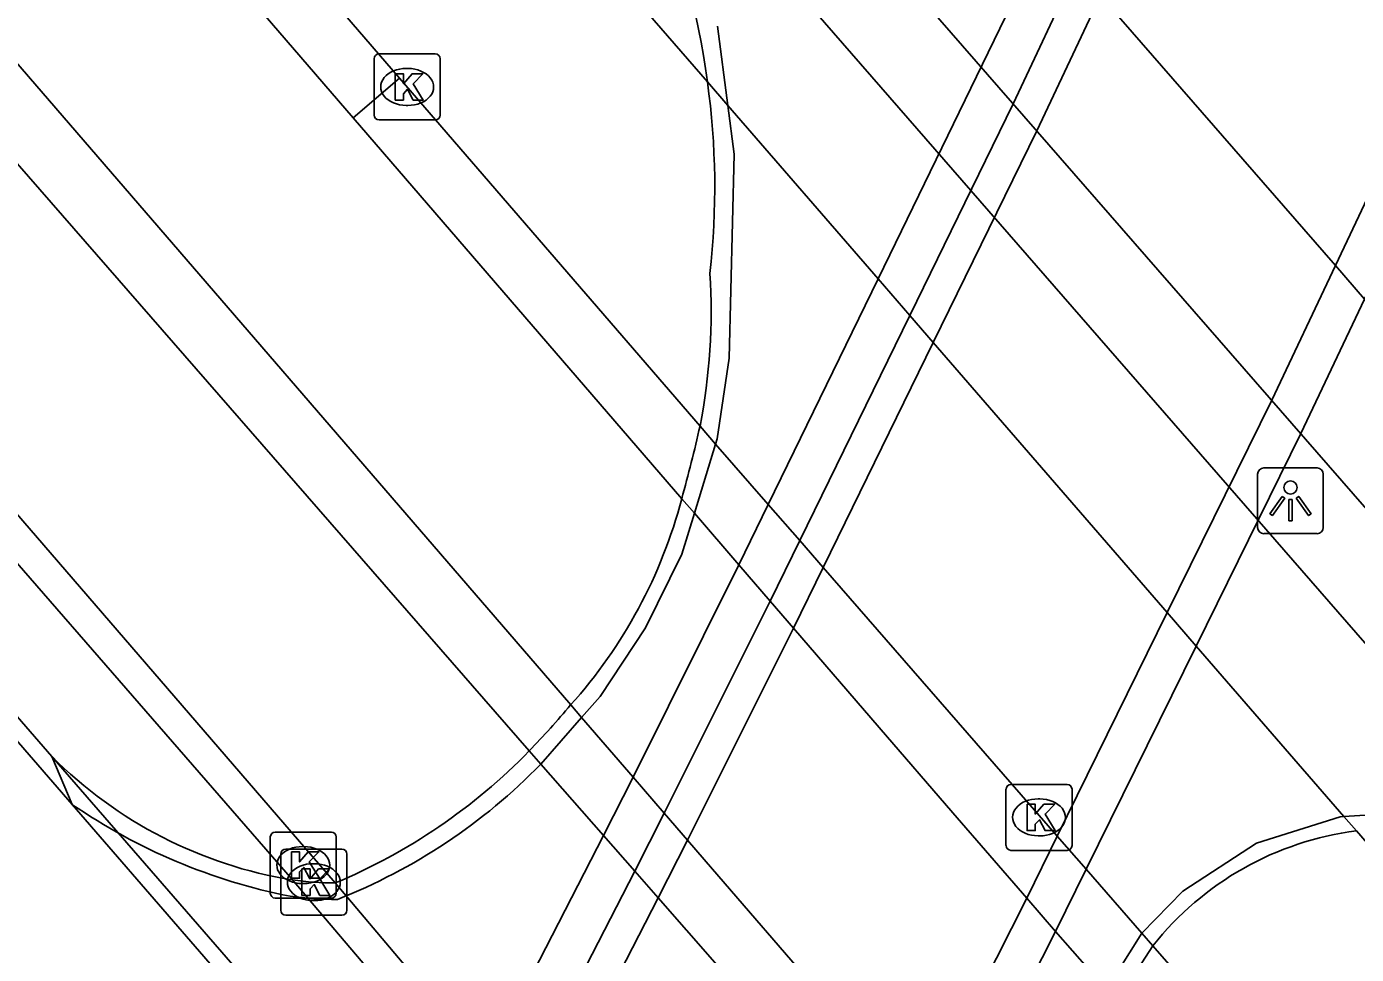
# Model space of a CAD drawing. Extents: x 155018 to 156648, y 383980 to 385733.
# Drawn here: x 156181.77 to 156201.92, y 384399.45 to 384413.51 of the extents above; entities that cross this region are included whole.
import ezdxf

# ---------------------------------------------------------------- set-up
doc = ezdxf.new("R2010")
doc.units = 0
for name, color, linetype in [('IMGEO_Berm_open', 7, 'Continuous'), ('IMGEO_Dek', 7, 'Continuous'), ('IMGEO_Fietspad_open', 7, 'Continuous'), ('IMGEO_Groenvoorziening', 7, 'Continuous'), ('IMGEO_Kolk', 7, 'Continuous'), ('IMGEO_Lichtpunt', 7, 'Continuous'), ('IMGEO_Muur', 7, 'Continuous'), ('IMGEO_OVBaan_gesloten', 7, 'Continuous'), ('IMGEO_Pijler', 7, 'Continuous'), ('IMGEO_Rijbaan_lokaal_gesloten', 7, 'Continuous'), ('IMGEO_Rijbaan_lokaal_open', 7, 'Continuous'), ('IMGEO_Rijbaan_regionaal_gesloten', 7, 'Continuous')]:
    doc.layers.add(name, color=color, linetype=linetype)

msp = doc.modelspace()

# ---------------------------------------------------------------- linework, layer by layer
at = {"layer": 'IMGEO_Berm_open'}
for points in [[(156186.206, 384424.551), (156190.794, 384419.143), (156206.318, 384401.334), (156211.189, 384395.744)], [(156210.524, 384394.414), (156205.26, 384400.488), (156189.564, 384418.514), (156185.504, 384423.189)]]:
    msp.add_lwpolyline(points, dxfattribs=at)
at = {"layer": 'IMGEO_Dek'}
for points in [[(156182.152, 384402.45), (156182.459, 384401.722), (156187.66, 384395.719), (156188.13, 384395.177), (156188.468, 384394.787), (156191.992, 384390.722), (156192.426, 384390.221), (156198.637, 384383.056), (156198.843, 384383.235)], [(156198.294, 384398.733), (156198.842, 384399.58)]]:
    msp.add_lwpolyline(points, dxfattribs=at)
for centre, radius, start, end in [((156180.429, 384411.099), 11.766, 7.6829, 39.0666), ((156180.569, 384411.069), 11.631, 353.5776, 7.9218), ((156182.926, 384409.203), 9.219, 349.0674, 3.5116), ((156168.415, 384412.798), 24.16, 344.5318, 347.2244), ((156184.418, 384408.261), 7.527, 318.0538, 345.3207), ((156180.109, 384411.512), 12.913, 315.9461, 320.1067), ((156186.854, 384407.119), 6.626, 224.7991, 260.8589), ((156183.022, 384408.728), 8.884, 292.6813, 315.7885), ((156202.518, 384396.667), 4.691, 97.2688, 141.6106), ((156186.463, 384405.314), 4.783, 262.0454, 269.8212)]:
    msp.add_arc(centre, radius, start, end, dxfattribs=at)
at = {"layer": 'IMGEO_Fietspad_open'}
for points in [[(156181.383, 384413.235), (156190.017, 384403.23), (156190.183, 384403.038), (156190.962, 384402.135), (156191.434, 384401.588), (156191.786, 384401.18), (156192.167, 384400.738), (156193.738, 384398.919), (156195.313, 384397.104), (156195.75, 384396.602), (156196.646, 384395.574), (156196.84, 384395.353)], [(156198.294, 384398.733), (156198.136, 384398.915), (156197.367, 384399.797), (156196.929, 384400.301), (156195.809, 384401.593), (156194.692, 384402.887), (156193.392, 384404.393), (156193.039, 384404.802), (156192.566, 384405.351), (156191.891, 384406.133), (156191.7, 384406.354), (156186.721, 384412.125)]]:
    msp.add_lwpolyline(points, dxfattribs=at)
at = {"layer": 'IMGEO_Groenvoorziening'}
msp.add_lwpolyline([(156182.459, 384401.722), (156187.66, 384395.719)], dxfattribs=at)
at = {"layer": 'IMGEO_Kolk'}
for p, q in [((156187.113, 384413.095), (156187.965, 384413.095)), ((156187.038, 384412.169), (156187.038, 384413.021)), ((156187.526, 384412.875), (156187.551, 384412.875)), ((156188.039, 384413.021), (156188.039, 384412.169)), ((156187.549, 384412.315), (156187.524, 384412.315)), ((156187.965, 384412.095), (156187.113, 384412.095)), ((156196.689, 384402.025), (156197.541, 384402.025)), ((156196.614, 384401.099), (156196.614, 384401.951)), ((156197.102, 384401.805), (156197.127, 384401.805)), ((156197.615, 384401.951), (156197.615, 384401.099)), ((156185.463, 384400.376), (156185.463, 384401.228)), ((156185.538, 384401.302), (156186.39, 384401.302)), ((156186.464, 384401.228), (156186.464, 384400.376)), ((156197.125, 384401.245), (156197.1, 384401.245)), ((156185.623, 384400.117), (156185.623, 384400.969)), ((156185.698, 384401.043), (156186.55, 384401.043)), ((156185.951, 384401.082), (156185.976, 384401.082)), ((156186.624, 384400.969), (156186.624, 384400.117)), ((156197.541, 384401.025), (156196.689, 384401.025)), ((156186.111, 384400.823), (156186.136, 384400.823)), ((156185.974, 384400.522), (156185.949, 384400.522)), ((156186.39, 384400.302), (156185.538, 384400.302)), ((156186.134, 384400.263), (156186.109, 384400.263)), ((156186.55, 384400.043), (156185.698, 384400.043))]:
    msp.add_line(p, q, dxfattribs=at)
for points in [[(156187.113, 384413.095), (156187.965, 384413.095)], [(156187.038, 384412.169), (156187.038, 384413.021)], [(156188.039, 384413.021), (156188.039, 384412.169)], [(156187.359, 384412.795), (156187.482, 384412.795), (156187.482, 384412.644), (156187.612, 384412.795), (156187.776, 384412.795), (156187.63, 384412.644), (156187.783, 384412.395), (156187.631, 384412.395), (156187.546, 384412.559), (156187.482, 384412.492), (156187.482, 384412.395), (156187.359, 384412.395), (156187.359, 384412.795)], [(156187.965, 384412.095), (156187.113, 384412.095)], [(156196.689, 384402.025), (156197.541, 384402.025)], [(156196.614, 384401.099), (156196.614, 384401.951)], [(156197.615, 384401.951), (156197.615, 384401.099)], [(156196.935, 384401.725), (156197.058, 384401.725), (156197.058, 384401.574), (156197.188, 384401.725), (156197.352, 384401.725), (156197.206, 384401.574), (156197.359, 384401.325), (156197.207, 384401.325), (156197.122, 384401.489), (156197.058, 384401.422), (156197.058, 384401.325), (156196.935, 384401.325), (156196.935, 384401.725)], [(156185.463, 384400.376), (156185.463, 384401.228)], [(156185.538, 384401.302), (156186.39, 384401.302)], [(156186.464, 384401.228), (156186.464, 384400.376)], [(156185.623, 384400.117), (156185.623, 384400.969)], [(156185.698, 384401.043), (156186.55, 384401.043)], [(156185.784, 384401.002), (156185.907, 384401.002), (156185.907, 384400.851), (156186.037, 384401.002), (156186.201, 384401.002), (156186.055, 384400.851), (156186.208, 384400.602), (156186.056, 384400.602), (156185.971, 384400.766), (156185.907, 384400.699), (156185.907, 384400.602), (156185.784, 384400.602), (156185.784, 384401.002)], [(156186.624, 384400.969), (156186.624, 384400.117)], [(156197.541, 384401.025), (156196.689, 384401.025)], [(156185.944, 384400.743), (156186.067, 384400.743), (156186.067, 384400.592), (156186.197, 384400.743), (156186.361, 384400.743), (156186.215, 384400.592), (156186.368, 384400.343), (156186.216, 384400.343), (156186.131, 384400.507), (156186.067, 384400.44), (156186.067, 384400.343), (156185.944, 384400.343), (156185.944, 384400.743)], [(156186.39, 384400.302), (156185.538, 384400.302)], [(156186.55, 384400.043), (156185.698, 384400.043)]]:
    msp.add_lwpolyline(points, dxfattribs=at)
for centre, start, end in [((156187.115, 384413.019), 91.552, 178.448), ((156187.115, 384413.019), 91.552, 178.448), ((156187.963, 384413.019), 1.552, 88.448), ((156187.963, 384413.019), 1.552, 88.448), ((156187.115, 384412.171), 181.552, 268.448), ((156187.115, 384412.171), 181.552, 268.448), ((156187.963, 384412.171), 271.552, 358.448), ((156187.963, 384412.171), 271.552, 358.448), ((156196.691, 384401.949), 91.552, 178.448), ((156196.691, 384401.949), 91.552, 178.448), ((156197.539, 384401.949), 1.552, 88.448), ((156197.539, 384401.949), 1.552, 88.448), ((156185.54, 384401.226), 91.552, 178.448), ((156185.54, 384401.226), 91.552, 178.448), ((156186.388, 384401.226), 1.552, 88.448), ((156186.388, 384401.226), 1.552, 88.448), ((156185.7, 384400.967), 91.552, 178.448), ((156185.7, 384400.967), 91.552, 178.448), ((156186.548, 384400.967), 1.552, 88.448), ((156186.548, 384400.967), 1.552, 88.448), ((156196.691, 384401.101), 181.552, 268.448), ((156196.691, 384401.101), 181.552, 268.448), ((156197.539, 384401.101), 271.552, 358.448), ((156197.539, 384401.101), 271.552, 358.448), ((156185.54, 384400.378), 181.552, 268.448), ((156185.54, 384400.378), 181.552, 268.448), ((156186.388, 384400.378), 271.552, 358.448), ((156186.388, 384400.378), 271.552, 358.448), ((156185.7, 384400.119), 181.552, 268.448), ((156185.7, 384400.119), 181.552, 268.448), ((156186.548, 384400.119), 271.552, 358.448), ((156186.548, 384400.119), 271.552, 358.448)]:
    msp.add_arc(centre, 0.0765, start, end, dxfattribs=at)
for centre, major_axis, ratio, start_param, end_param in [((156187.525, 384412.595), (-0.387, 0.002), 0.722429, 4.712389, 7.853982), ((156187.55, 384412.595), (-0.39, 0.002), 0.717154, 1.570796, 4.712389), ((156197.101, 384401.525), (-0.387, 0.002), 0.722429, 4.712389, 7.853982), ((156197.126, 384401.525), (-0.39, 0.002), 0.717154, 1.570796, 4.712389), ((156185.95, 384400.802), (-0.387, 0.002), 0.722429, 4.712389, 7.853982), ((156185.975, 384400.802), (-0.39, 0.002), 0.717154, 1.570796, 4.712389), ((156186.11, 384400.543), (-0.387, 0.002), 0.722429, 4.712389, 7.853982), ((156186.135, 384400.543), (-0.39, 0.002), 0.717154, 1.570796, 4.712389)]:
    msp.add_ellipse(centre, major_axis=major_axis, ratio=ratio, start_param=start_param, end_param=end_param, dxfattribs=at)
at = {"layer": 'IMGEO_Lichtpunt'}
for p, q in [((156201.329, 384406.821), (156200.521, 384406.821)), ((156201.329, 384406.821), (156200.521, 384406.821)), ((156200.427, 384406.726), (156200.427, 384405.919)), ((156200.427, 384406.726), (156200.427, 384405.919)), ((156201.423, 384405.919), (156201.423, 384406.726)), ((156201.423, 384405.919), (156201.423, 384406.726)), ((156200.521, 384405.825), (156201.329, 384405.825)), ((156200.521, 384405.825), (156201.329, 384405.825))]:
    msp.add_line(p, q, dxfattribs=at)
for points in [[(156200.801, 384406.39), (156200.84, 384406.362), (156200.652, 384406.1), (156200.614, 384406.127), (156200.801, 384406.39)], [(156200.903, 384406.342), (156200.95, 384406.342), (156200.95, 384406.02), (156200.903, 384406.02), (156200.903, 384406.342)], [(156201.013, 384406.362), (156201.051, 384406.389), (156201.238, 384406.127), (156201.199, 384406.099), (156201.013, 384406.362)]]:
    msp.add_lwpolyline(points, dxfattribs=at)
msp.add_circle((156200.926, 384406.524), 0.0994, dxfattribs=at)
for centre, start, end in [((156200.521, 384406.726), 90, 180), ((156200.521, 384406.726), 90, 180), ((156201.329, 384406.726), 0, 90), ((156201.329, 384406.726), 0, 90), ((156200.521, 384405.919), 180, 270), ((156200.521, 384405.919), 180, 270), ((156201.329, 384405.919), 270, 0), ((156201.329, 384405.919), 270, 360)]:
    msp.add_arc(centre, 0.0946, start, end, dxfattribs=at)
at = {"layer": 'IMGEO_Muur'}
for points in [[(156187.66, 384395.719), (156188.526, 384397.372), (156188.768, 384397.844), (156190.515, 384401.249), (156190.962, 384402.135), (156192.566, 384405.351), (156193.011, 384406.267), (156194.675, 384409.688), (156197.223, 384414.929), (156198.832, 384418.391), (156199.217, 384419.219), (156200.38, 384421.724), (156200.817, 384422.664), (156202.612, 384426.697), (156202.847, 384427.226), (156203.64, 384429.006), (156203.758, 384429.272)], [(156204.243, 384428.715), (156203.331, 384426.668), (156203.095, 384426.139), (156201.299, 384422.11), (156200.859, 384421.169), (156199.69, 384418.673), (156199.304, 384417.848), (156197.687, 384414.396), (156196.724, 384412.34), (156195.156, 384409.133), (156193.488, 384405.72), (156193.039, 384404.802), (156191.434, 384401.588), (156190.989, 384400.708), (156189.236, 384397.302), (156188.993, 384396.822), (156188.13, 384395.177)], [(156191.992, 384390.722), (156192.828, 384392.306), (156193.072, 384392.792), (156194.882, 384396.262), (156195.313, 384397.104), (156196.929, 384400.301), (156197.392, 384401.242), (156199.058, 384404.629), (156200.641, 384407.846), (156201.607, 384409.887), (156203.235, 384413.33), (156203.622, 384414.149), (156204.79, 384416.62), (156205.24, 384417.573), (156207.051, 384421.568), (156207.298, 384422.086), (156208.22, 384424.147)], [(156208.667, 384423.634), (156208.548, 384423.373), (156207.743, 384421.572), (156207.494, 384421.056), (156205.684, 384417.062), (156205.239, 384416.101), (156204.068, 384413.634), (156203.681, 384412.818), (156202.049, 384409.379), (156201.082, 384407.341), (156199.497, 384404.122), (156197.831, 384400.739), (156197.367, 384399.797), (156195.75, 384396.602), (156195.319, 384395.762), (156193.508, 384392.278), (156193.259, 384391.799), (156192.557, 384390.472), (156192.426, 384390.221)], [(156198.136, 384398.915), (156198.675, 384399.771), (156199.294, 384400.409), (156200.409, 384401.133), (156201.677, 384401.533), (156201.737, 384401.537), (156202.797, 384401.603), (156204.514, 384404.377), (156204.311, 384405.127), (156204.228, 384406.872), (156204.078, 384410.234), (156204.331, 384412.07), (156204.637, 384412.979), (156204.829, 384413.55), (156205.695, 384415.067), (156205.91, 384415.324), (156206.539, 384416.078), (156207.874, 384417.214), (156208.881, 384417.81), (156209.947, 384418.223), (156210.467, 384418.425), (156211.731, 384418.684)], [(156189.566, 384402.333), (156190.183, 384403.038), (156190.463, 384403.358), (156191.151, 384404.397), (156191.701, 384405.516), (156191.891, 384406.133), (156192.214, 384407.181), (156192.238, 384407.26), (156192.419, 384408.485), (156192.495, 384411.578), (156192.4, 384412.314), (156192.244, 384413.515)], [(156187.66, 384395.719), (156182.459, 384401.722), (156177.768, 384407.137), (156177.948, 384407.293)], [(156177.948, 384407.293), (156182.152, 384402.45), (156198.843, 384383.235), (156199.098, 384382.899)], [(156182.152, 384402.45), (156182.459, 384401.722)], [(156198.294, 384398.733), (156198.842, 384399.58)]]:
    msp.add_lwpolyline(points, dxfattribs=at)
for centre, radius, start, end in [((156180.429, 384411.099), 11.766, 7.6829, 39.0666), ((156180.569, 384411.069), 11.631, 353.5776, 7.9218), ((156182.926, 384409.203), 9.219, 349.0674, 3.5116), ((156168.415, 384412.798), 24.16, 344.5318, 347.2244), ((156184.418, 384408.261), 7.527, 318.0538, 345.3207), ((156180.109, 384411.512), 12.913, 315.9461, 320.1067), ((156186.854, 384407.119), 6.626, 224.7991, 260.8589), ((156183.022, 384408.728), 8.884, 292.6813, 315.7885), ((156183.216, 384408.531), 8.873, 291.6014, 315.693), ((156187.472, 384409.007), 8.843, 235.4644, 258.8683), ((156202.518, 384396.667), 4.691, 97.2688, 141.6106), ((156186.463, 384405.314), 4.783, 262.0454, 269.8212), ((156186.47, 384405.374), 5.093, 262.0443, 270.1475)]:
    msp.add_arc(centre, radius, start, end, dxfattribs=at)
at = {"layer": 'IMGEO_OVBaan_gesloten'}
for points in [[(156187.157, 384426.486), (156194.841, 384417.669), (156195.052, 384417.426), (156197.223, 384414.929), (156197.687, 384414.396), (156198.049, 384413.979), (156201.607, 384409.887), (156202.049, 384409.379), (156204.228, 384406.872), (156204.494, 384406.567), (156212.151, 384397.76)], [(156177.731, 384423.954), (156187.422, 384412.73)], [(156209.6, 384392.575), (156206.361, 384396.189), (156201.925, 384401.32), (156201.737, 384401.537), (156199.497, 384404.122), (156199.058, 384404.629), (156195.511, 384408.723), (156195.156, 384409.133), (156194.675, 384409.688), (156192.4, 384412.314), (156192.089, 384412.672), (156184.549, 384421.35)], [(156187.422, 384412.73), (156191.977, 384407.455), (156192.214, 384407.181), (156193.011, 384406.267), (156193.488, 384405.72), (156193.842, 384405.313), (156197.392, 384401.242), (156197.831, 384400.739), (156198.675, 384399.771), (156198.842, 384399.58), (156203.208, 384394.573)]]:
    msp.add_lwpolyline(points, dxfattribs=at)
at = {"layer": 'IMGEO_Pijler'}
msp.add_lwpolyline([(156190.794, 384419.143), (156186.206, 384424.551), (156186.064, 384424.616), (156185.34, 384423.379), (156185.504, 384423.189), (156189.564, 384418.514), (156205.26, 384400.488), (156210.524, 384394.414), (156210.567, 384394.365), (156211.298, 384395.619), (156211.189, 384395.744), (156206.318, 384401.334)], close=True, dxfattribs=at)
at = {"layer": 'IMGEO_Rijbaan_lokaal_gesloten'}
for points in [[(156200.813, 384389.488), (156196.57, 384394.334), (156196.367, 384394.566), (156195.319, 384395.762), (156194.882, 384396.262), (156191.342, 384400.304), (156190.989, 384400.708), (156190.515, 384401.249), (156189.566, 384402.333), (156189.39, 384402.533), (156180.629, 384412.577)], [(156204.281, 384375.869), (156204.118, 384377.888), (156203.821, 384378.698), (156203.184, 384380.084), (156202.438, 384381.415), (156201.589, 384382.683), (156200.641, 384383.879), (156196.265, 384388.91), (156186.448, 384400.531), (156179.167, 384408.964), (156179.08, 384408.886)], [(156179.094, 384408.287), (156185.801, 384400.577), (156186.045, 384400.293), (156188.526, 384397.372), (156188.993, 384396.822), (156189.341, 384396.412), (156192.828, 384392.306), (156193.259, 384391.799), (156196.079, 384388.478), (156196.372, 384388.134), (156196.449, 384388.043), (156200.144, 384383.692)]]:
    msp.add_lwpolyline(points, dxfattribs=at)
at = {"layer": 'IMGEO_Rijbaan_lokaal_open'}
for points in [[(156186.721, 384412.125), (156177.034, 384423.351)], [(156187.422, 384412.73), (156186.721, 384412.125)]]:
    msp.add_lwpolyline(points, dxfattribs=at)
at = {"layer": 'IMGEO_Rijbaan_regionaal_gesloten'}
msp.add_lwpolyline([(156204.587, 384428.32), (156203.695, 384426.247), (156203.465, 384425.711), (156201.646, 384421.711), (156201.213, 384420.76), (156200.067, 384418.24), (156199.678, 384417.419), (156198.049, 384413.979), (156197.08, 384411.931), (156195.511, 384408.723), (156193.842, 384405.313), (156193.392, 384404.393), (156191.786, 384401.18), (156191.342, 384400.304), (156189.59, 384396.892), (156189.341, 384396.412), (156188.468, 384394.787)], dxfattribs=at)

doc.saveas('drawing.dxf')
